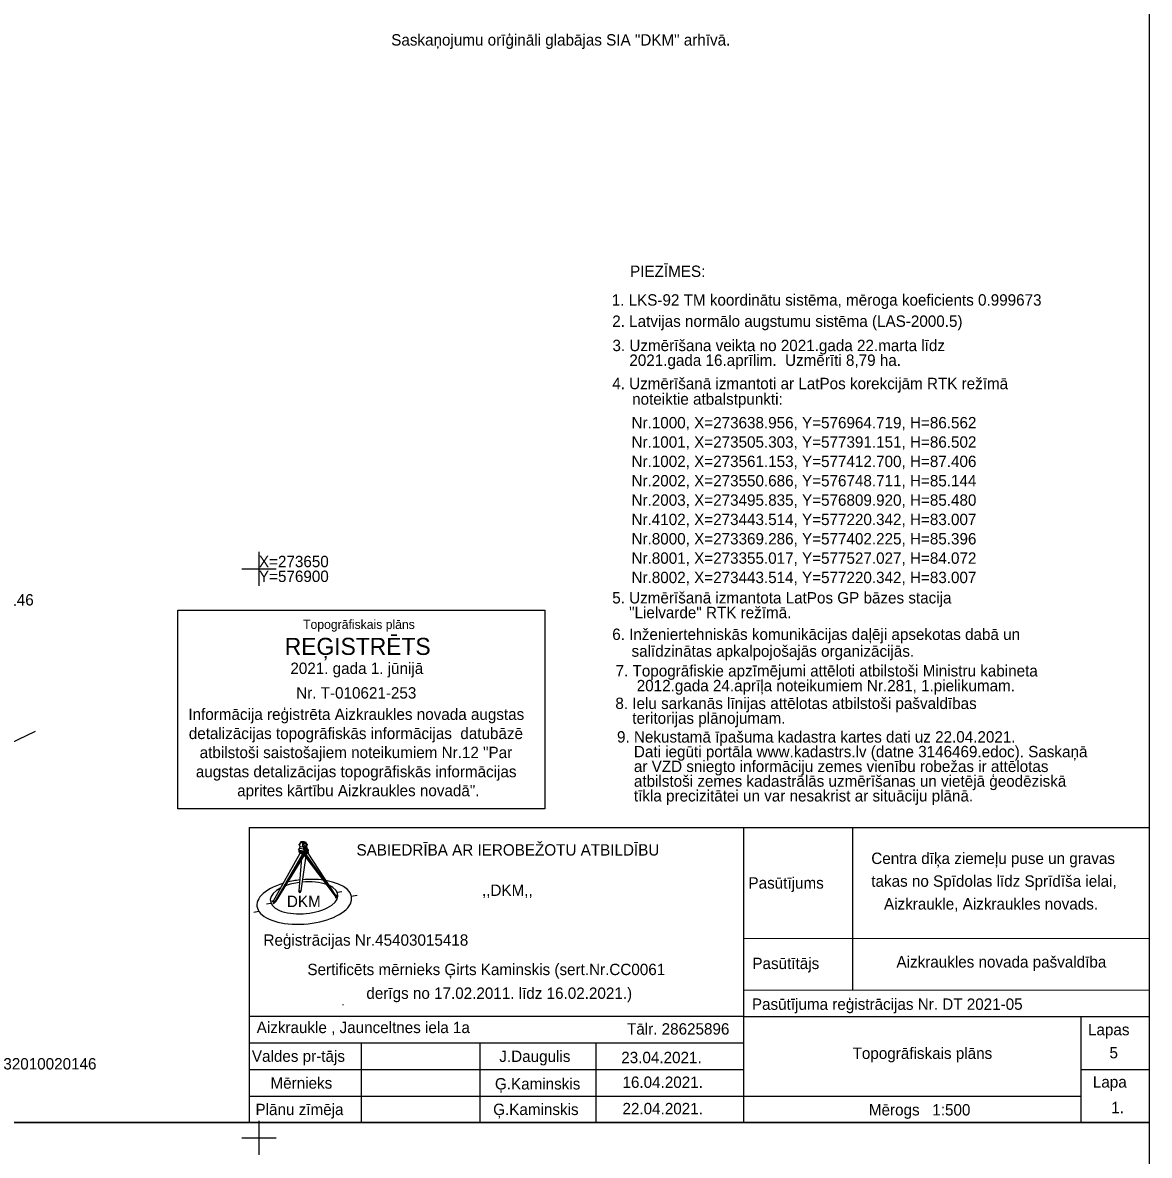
# Model space of a CAD drawing. Extents: x 576692 to 577659, y 273254 to 273799.
# Drawn here: x 576879.2 to 576978.2, y 273598.5 to 273698 of the extents above; entities that cross this region are included whole.
import ezdxf

# ---------------------------------------------------------------- set-up
doc = ezdxf.new("R2010")
doc.units = 0
for name, color, linetype in [('CELI_IELA_####_TKST_#', 7, 'Continuous'), ('CKOM_ELEM_####_####_#', 7, 'Continuous'), ('CKOM_ZEMJ_####_TKST_#', 7, 'Continuous'), ('GEOD_SITP_####_TKST_#', 7, 'Continuous'), ('Level 50', 7, 'Continuous'), ('RAMI_UZMR_####_####_#', 7, 'Continuous')]:
    doc.layers.add(name, color=color, linetype=linetype)

msp = doc.modelspace()

# ---------------------------------------------------------------- linework, layer by layer
at = {"layer": 'CKOM_ELEM_####_####_#'}
for p, q in [((576900, 273651.5), (576900, 273650)), ((576898.5, 273650), (576900, 273650)), ((576900, 273650), (576900, 273648.5)), ((576900, 273650), (576901.5, 273650)), ((576900, 273601.5), (576900, 273600)), ((576898.5, 273600), (576900, 273600)), ((576900, 273600), (576900, 273598.5)), ((576900, 273600), (576901.5, 273600))]:
    msp.add_line(p, q, dxfattribs=at)
at = {"layer": 'GEOD_SITP_####_TKST_#'}
msp.add_spline([(576907.362, 273611.722), (576907.388, 273611.702), (576907.385, 273611.698), (576907.362, 273611.722)], degree=3, dxfattribs=at)
at = {"layer": 'Level 50'}
msp.add_lwpolyline([(576852.738, 273621.958), (576869.063, 273630.326), (576880.368, 273635.749)], dxfattribs=at)
at = {"layer": 'RAMI_UZMR_####_####_#'}
for p, q in [((576899.15, 273627.264), (576978.221, 273627.266)), ((576899.15, 273627.264), (576899.15, 273601.35)), ((576942.579, 273627.265), (576942.579, 273601.35)), ((576952.143, 273627.265), (576952.143, 273612.963)), ((576903.582, 273625.71), (576903.545, 273625.711)), ((576903.598, 273625.821), (576903.546, 273625.823)), ((576903.607, 273625.884), (576903.576, 273625.663)), ((576903.576, 273625.663), (576903.623, 273625.597)), ((576903.658, 273625.946), (576903.607, 273625.884)), ((576903.607, 273625.458), (576903.623, 273625.597)), ((576903.623, 273625.597), (576903.895, 273625.567)), ((576903.658, 273625.946), (576903.667, 273626.032)), ((576903.658, 273625.946), (576903.876, 273625.924)), ((576903.667, 273626.032), (576903.981, 273626.044)), ((576903.667, 273626.032), (576903.872, 273626.013)), ((576903.825, 273625.858), (576903.816, 273625.65)), ((576903.816, 273625.65), (576903.895, 273625.567)), ((576903.876, 273625.924), (576903.825, 273625.858)), ((576903.872, 273626.013), (576904.085, 273626.03)), ((576903.872, 273626.013), (576903.876, 273625.924)), ((576903.895, 273625.567), (576903.903, 273625.412)), ((576903.956, 273625.9), (576904.065, 273625.915)), ((576903.956, 273625.9), (576903.96, 273625.514)), ((576904.188, 273625.854), (576903.956, 273625.859)), ((576903.96, 273625.546), (576904.153, 273625.534)), ((576904.153, 273625.534), (576903.96, 273625.514)), ((576904.184, 273625.631), (576903.961, 273625.648)), ((576903.981, 273626.044), (576904.085, 273626.03)), ((576904.065, 273625.915), (576904.077, 273625.857)), ((576904.085, 273626.03), (576904.106, 273625.942)), ((576904.106, 273625.942), (576904.147, 273625.908)), ((576904.129, 273625.634), (576904.153, 273625.534)), ((576904.147, 273625.908), (576904.16, 273625.856)), ((576904.183, 273625.609), (576904.195, 273625.632)), ((576904.183, 273625.609), (576904.218, 273625.459)), ((576901.29, 273620.833), (576903.627, 273625.014)), ((576901.454, 273620.813), (576903.892, 273624.982)), ((576901.498, 273620.808), (576904, 273624.986)), ((576903.489, 273625.302), (576903.607, 273625.458)), ((576903.489, 273625.302), (576903.992, 273625.194)), ((576903.513, 273625.21), (576903.516, 273625.186)), ((576903.732, 273624.581), (576903.516, 273621.703)), ((576903.546, 273625.214), (576903.521, 273625.292)), ((576903.588, 273625.093), (576903.588, 273625.046)), ((576903.607, 273625.458), (576903.903, 273625.412)), ((576904.126, 273624.786), (576903.68, 273621.718)), ((576903.888, 273625.129), (576903.891, 273625.108)), ((576904.218, 273625.459), (576903.903, 273625.412)), ((576903.992, 273625.194), (576903.903, 273625.412)), ((576903.971, 273625.131), (576903.979, 273625.195)), ((576903.974, 273625.032), (576903.973, 273625.095)), ((576903.987, 273624.986), (576906.717, 273621.243)), ((576903.992, 273625.194), (576904.362, 273625.312)), ((576904.047, 273625.112), (576904.045, 273625.134)), ((576904.061, 273624.988), (576906.736, 273621.245)), ((576904.362, 273625.312), (576904.218, 273625.459)), ((576904.32, 273625.1), (576904.32, 273625.053)), ((576904.333, 273625.234), (576904.342, 273625.305)), ((576904.335, 273625.134), (576904.335, 273625.194)), ((576904.366, 273625.204), (576904.365, 273625.231)), ((576903.474, 273621.698), (576903.716, 273621.72)), ((576903.474, 273621.698), (576903.519, 273621.666)), ((576903.519, 273621.666), (576903.524, 273621.608)), ((576903.524, 273621.608), (576903.556, 273621.599)), ((576903.556, 273621.599), (576903.577, 273621.522)), ((576903.577, 273621.522), (576903.61, 273621.597)), ((576903.61, 273621.597), (576903.648, 273621.602)), ((576903.648, 273621.602), (576903.67, 273621.674)), ((576903.716, 273621.72), (576903.67, 273621.674)), ((576906.886, 273621.585), (576907.287, 273621.651)), ((576900.657, 273620.567), (576901.04, 273620.63)), ((576901.268, 273620.834), (576901.14, 273620.796)), ((576901.14, 273620.796), (576901.427, 273620.762)), ((576901.238, 273620.783), (576901.224, 273620.69)), ((576901.224, 273620.69), (576901.274, 273620.663)), ((576901.268, 273620.834), (576901.52, 273620.804)), ((576901.274, 273620.663), (576901.273, 273620.555)), ((576901.273, 273620.555), (576901.361, 273620.663)), ((576901.273, 273620.555), (576901.328, 273620.654)), ((576901.328, 273620.654), (576901.403, 273620.675)), ((576901.403, 273620.675), (576901.462, 273620.763)), ((576901.403, 273620.675), (576901.424, 273620.762)), ((576901.427, 273620.762), (576901.52, 273620.804)), ((576901.427, 273620.762), (576901.486, 273620.765)), ((576901.486, 273620.765), (576901.52, 273620.804)), ((576906.707, 273621.321), (576906.795, 273621.323)), ((576906.717, 273621.244), (576906.723, 273621.223)), ((576906.723, 273621.223), (576906.84, 273621.23)), ((576906.84, 273621.23), (576906.723, 273621.199)), ((576906.723, 273621.199), (576906.723, 273621.223)), ((576906.723, 273621.199), (576906.742, 273621.072)), ((576906.742, 273621.072), (576906.758, 273621.157)), ((576906.758, 273621.157), (576906.805, 273621.217)), ((576906.795, 273621.323), (576906.84, 273621.23)), ((576908.113, 273621.237), (576908.617, 273621.319)), ((576899.54, 273619.836), (576899.991, 273619.91)), ((576978.205, 273617.521), (576942.58, 273617.498)), ((576978.208, 273612.98), (576942.583, 273612.957)), ((576942.579, 273610.66), (576899.15, 273610.66)), ((576942.579, 273610.66), (576978.221, 273610.661)), ((576972.19, 273610.661), (576972.189, 273601.35)), ((576942.579, 273608.32), (576899.15, 273608.32)), ((576908.996, 273601.35), (576908.996, 273608.32)), ((576919.424, 273601.35), (576919.424, 273608.32)), ((576929.625, 273601.35), (576929.625, 273608.32)), ((576942.579, 273605.977), (576899.15, 273605.977)), ((576972.189, 273606.011), (576978.221, 273606.011)), ((576972.189, 273603.633), (576899.15, 273603.633))]:
    msp.add_line(p, q, dxfattribs=at)
for points in [[(576691.609, 273601.352), (576978.221, 273601.352), (576978.221, 273798.568), (576691.609, 273798.568)], [(576892.889, 273646.38), (576925.106, 273646.38), (576925.106, 273628.929), (576892.889, 273628.929)], [(576903.546, 273625.823), (576903.574, 273625.822), (576903.567, 273625.819), (576903.56, 273625.81), (576903.554, 273625.798), (576903.551, 273625.787), (576903.549, 273625.765), (576903.551, 273625.746), (576903.556, 273625.726), (576903.562, 273625.716), (576903.567, 273625.712), (576903.571, 273625.71), (576903.545, 273625.711), (576903.542, 273625.711), (576903.536, 273625.715), (576903.53, 273625.722), (576903.525, 273625.732), (576903.522, 273625.745), (576903.52, 273625.763), (576903.521, 273625.778), (576903.523, 273625.794), (576903.53, 273625.81), (576903.535, 273625.818), (576903.539, 273625.821), (576903.543, 273625.823)], [(576903.956, 273625.9), (576904.065, 273625.915), (576904.077, 273625.857), (576903.956, 273625.859)], [(576903.959, 273625.648), (576904.129, 273625.634), (576904.153, 273625.534), (576903.96, 273625.546)], [(576903.892, 273624.982), (576904.059, 273624.986), (576901.498, 273620.808), (576901.454, 273620.813)], [(576903.658, 273625.181), (576903.71, 273625.182), (576903.918, 273625.142), (576903.913, 273625.141), (576903.905, 273625.139), (576903.898, 273625.137), (576903.893, 273625.135), (576903.889, 273625.132), (576903.888, 273625.13), (576903.888, 273625.129), (576903.891, 273625.111), (576903.573, 273625.173), (576903.588, 273625.173), (576903.606, 273625.174), (576903.623, 273625.175), (576903.638, 273625.177), (576903.653, 273625.179), (576903.657, 273625.181)], [(576903.893, 273624.981), (576904.061, 273624.988), (576906.736, 273621.245), (576906.717, 273621.243)], [(576903.959, 273625.391), (576904.207, 273625.433), (576904.287, 273625.345), (576904.012, 273625.274)], [(576904.193, 273625.194), (576904.228, 273625.195), (576904.244, 273625.192), (576904.264, 273625.191), (576904.293, 273625.191), (576904.314, 273625.192), (576904.047, 273625.116), (576904.045, 273625.134), (576904.043, 273625.136), (576904.039, 273625.139), (576904.03, 273625.142), (576904.022, 273625.143), (576904.016, 273625.144)], [(576691.609, 273404.136), (576978.221, 273404.136), (576978.221, 273601.352), (576691.609, 273601.352)]]:
    msp.add_lwpolyline(points, close=True, dxfattribs=at)
for points in [[(576903.546, 273625.214), (576903.971, 273625.131), (576904.333, 273625.234)], [(576903.548, 273625.115), (576903.548, 273625.175)], [(576903.548, 273625.115), (576903.974, 273625.032), (576904.335, 273625.134)], [(576903.573, 273625.173), (576903.891, 273625.111)], [(576903.71, 273625.182), (576903.658, 273625.181)], [(576904.047, 273625.116), (576904.314, 273625.192)], [(576904.228, 273625.195), (576904.193, 273625.194)], [(576904.301, 273625.031), (576906.718, 273621.304), (576906.736, 273621.245), (576906.717, 273621.243)]]:
    msp.add_lwpolyline(points, dxfattribs=at)
for centre, major_axis, ratio, start_param, end_param in [((576903.546, 273625.767), (-0.0008, -0.0561), 0.444945, 3.144906, 6.2865), ((576903.574, 273625.766), (-0.0008, -0.0561), 0.444945, 3.144906, 6.2865), ((576903.592, 273625.212), (-0.0782, -0.0021), 0.186439, 5.374545, 8.213856), ((576903.594, 273625.188), (-0.0782, -0.0021), 0.186439, 0.000035, 3.10013), ((576903.954, 273625.097), (0.366, 0.004), 0.174186, 2.957147, 4.739617), ((576903.954, 273625.05), (0.366, 0.004), 0.174186, 3.142972, 6.284564), ((576903.966, 273625.131), (-0.0782, -0.0021), 0.186439, 5.365889, 10.307701), ((576903.969, 273625.11), (-0.0782, -0.0021), 0.186439, 6.217123, 9.469554), ((576903.954, 273625.097), (0.366, 0.004), 0.174186, 4.784291, 6.646084), ((576904.29, 273625.205), (-0.0782, -0.0021), 0.186439, 0.236493, 2.899976), ((576904.287, 273625.228), (-0.0782, -0.0021), 0.186439, 1.26103, 4.065683), ((576903.986, 273620.747), (4.16, 0.36), 0.466587, 1.987923, 7.345139), ((576903.986, 273620.747), (4.16, 0.36), 0.466587, 1.626038, 1.902288), ((576903.966, 273621.096), (2.972, 0.257), 0.466587, 0.790526, 1.590014), ((576903.986, 273620.747), (4.16, 0.36), 0.466587, 1.107813, 1.569771), ((576903.966, 273621.096), (2.972, 0.257), 0.466587, 2.288119, 6.994459), ((576903.966, 273621.096), (2.972, 0.257), 0.466587, 1.663188, 2.136213)]:
    msp.add_ellipse(centre, major_axis=major_axis, ratio=ratio, start_param=start_param, end_param=end_param, dxfattribs=at)
msp.add_ellipse((576904.186, 273625.742), major_axis=(-0.002, -0.112), ratio=0.44493, dxfattribs=at)

# ---------------------------------------------------------------- texts
at = {"layer": 'CELI_IELA_####_TKST_#'}
for p in [(576872.034, 273646.78), (576877.546, 273606.012)]:
    msp.add_text('32010020146', height=1, dxfattribs=at).set_placement(p)
at = {"layer": 'CKOM_ZEMJ_####_TKST_#'}
for s, p in [('X=273650', (576900, 273650.15)), ('Y=576900', (576900, 273648.85))]:
    msp.add_text(s, height=1, dxfattribs=at).set_placement(p)
at = {"layer": 'RAMI_UZMR_####_####_#'}
for s, height, rotation, p in [('Saskaņojumu orīģināli glabājas SIA "DKM" arhīvā.', 1, 359.99984, (576911.621, 273695.987)), ('PIEZĪMES:', 1, 359.99984, (576932.603, 273675.653)), (' 1. LKS-92 TM koordinātu sistēma, mēroga koeficients 0.999673', 1, 359.99984, (576930.618, 273673.134)), ('2. Latvijas normālo augstumu sistēma (LAS-2000.5)', 1, 360, (576931.037, 273671.268)), ('3. Uzmērīšana veikta no 2021.gada 22.marta līdz ', 1, 359.99984, (576931.056, 273669.134)), ('    2021.gada 16.aprīlim.  Uzmērīti 8,79 ha.', 1, 359.99984, (576931.056, 273667.84)), ('4. Uzmērīšanā izmantoti ar LatPos korekcijām RTK režīmā', 1, 359.99984, (576931.037, 273665.79)), ('noteiktie atbalstpunkti:', 1, 359.99984, (576932.785, 273664.429)), ('Nr.1000, X=273638.956, Y=576964.719, H=86.562', 1, 359.99984, (576932.73, 273662.349)), ('Nr.1001, X=273505.303, Y=577391.151, H=86.502', 1, 359.99984, (576932.73, 273660.649)), ('Nr.1002, X=273561.153, Y=577412.700, H=87.406', 1, 359.99984, (576932.73, 273658.949)), ('Nr.2002, X=273550.686, Y=576748.711, H=85.144', 1, 359.99984, (576932.73, 273657.249)), ('Nr.2003, X=273495.835, Y=576809.920, H=85.480', 1, 359.99984, (576932.73, 273655.549)), ('Nr.4102, X=273443.514, Y=577220.342, H=83.007', 1, 359.99984, (576932.73, 273653.849)), ('Nr.8000, X=273369.286, Y=577402.225, H=85.396', 1, 359.99984, (576932.73, 273652.149)), ('Nr.8001, X=273355.017, Y=577527.027, H=84.072', 1, 359.99984, (576932.73, 273650.449)), ('Nr.8002, X=273443.514, Y=577220.342, H=83.007', 1, 359.99984, (576932.73, 273648.749)), ('5. Uzmērīšanā izmantota LatPos GP bāzes stacija ', 1, 359.99984, (576931.037, 273646.963)), ('    "Lielvarde" RTK režīmā.', 1, 359.99984, (576931.037, 273645.669)), ('Topogrāfiskais plāns', 0.8, 359.98642, (576903.881, 273644.725)), ('6. Inženiertehniskās komunikācijas daļēji apsekotas dabā un ', 1, 359.99984, (576931.037, 273643.755)), ('REĢISTRĒTS', 1.5, 359.98642, (576902.268, 273642.442)), ('    salīdzinātas apkalpojošajās organizācijās.', 1, 359.99984, (576931.246, 273642.278)), ('2021. gada 1. jūnijā', 1, 359.98642, (576902.761, 273640.766)), ('7. Topogrāfiskie apzīmējumi attēloti atbilstoši Ministru kabineta', 1, 359.99984, (576931.332, 273640.546)), ('Nr. T-010621-253', 1, 359.98642, (576903.271, 273638.607)), ('     2012.gada 24.aprīļa noteikumiem Nr.281, 1.pielikumam.', 1, 359.99984, (576931.332, 273639.246)), ('8. Ielu sarkanās līnijas attēlotas atbilstoši pašvaldības', 1, 359.99984, (576931.314, 273637.687)), ('Informācija reģistrēta Aizkraukles novada augstas ', 1, 0, (576893.799, 273636.73)), ('    teritorijas plānojumam.', 1, 359.99984, (576931.314, 273636.387)), ('detalizācijas topogrāfiskās informācijas  datubāzē ', 1, 0, (576893.838, 273635.047)), ('9. Nekustamā īpašuma kadastra kartes dati uz 22.04.2021. ', 1, 360, (576931.455, 273634.739)), ('    Dati iegūti portāla www.kadastrs.lv (datne 3146469.edoc). Saskaņā', 1, 360, (576931.455, 273633.445)), ('atbilstoši saistošajiem noteikumiem Nr.12 "Par ', 1, 0, (576894.796, 273633.374)), ('augstas detalizācijas topogrāfiskās informācijas ', 1, 0, (576894.458, 273631.691)), ('    ar VZD sniegto informāciju zemes vienību robežas ir attēlotas ', 1, 360, (576931.455, 273632.15)), ('    atbilstoši zemes kadastrālās uzmērīšanas un vietējā ģeodēziskā ', 1, 360, (576931.455, 273630.856)), ('aprites kārtību Aizkraukles novadā".', 1, 0, (576898.087, 273630.024)), ('    tīkla precizitātei un var nesakrist ar situāciju plānā.', 1, 360, (576931.455, 273629.562)), ('SABIEDRĪBA AR IEROBEŽOTU ATBILDĪBU', 1, 360, (576908.573, 273624.808)), ('Centra dīķa ziemeļu puse un gravas', 1, 359.99933, (576953.797, 273624.067)), ('Pasūtījums', 1, 359.99933, (576943.006, 273621.905)), ('takas no Spīdolas līdz Sprīdīša ielai, ', 1, 359.99933, (576953.797, 273622.067)), (' ,,DKM,,', 1, 360, (576919.224, 273621.264)), ('DKM', 1, 360, (576902.457, 273620.286)), ('   Aizkraukle, Aizkraukles novads.', 1, 359.99933, (576953.797, 273620.067)), ('Reģistrācijas Nr.45403015418', 1, 360, (576900.4, 273616.887)), ('Pasūtītājs', 1, 359.99933, (576943.349, 273614.835)), ('Aizkraukles novada pašvaldība', 1, 359.99933, (576956.006, 273614.97)), ('Sertificēts mērnieks Ģirts Kaminskis (sert.Nr.CC0061', 1, 360, (576904.258, 273614.304)), ('Pasūtījuma reģistrācijas Nr. DT 2021-05', 1, 359.99933, (576943.308, 273611.254)), ('Aizkraukle , Jaunceltnes iela 1a', 1, 360, (576899.802, 273609.209)), ('Tālr. 28625896', 1, 360, (576932.333, 273609.078)), ('Lapas', 1, 359.99933, (576972.831, 273609.016)), ('Valdes pr-tājs', 1, 360, (576899.381, 273606.685)), ('J.Daugulis', 1, 360, (576921.119, 273606.672)), ('Topogrāfiskais plāns', 1, 359.99933, (576952.152, 273606.941)), ('5', 1, 359.99933, (576974.722, 273606.993)), ('Mērnieks', 1, 360, (576901.015, 273604.325)), ('Ģ.Kaminskis', 1, 360, (576920.732, 273604.254)), ('Lapa', 1, 359.99933, (576973.259, 273604.419)), ('Plānu zīmēja', 1, 360, (576899.698, 273602.002)), ('Ģ.Kaminskis', 1, 360, (576920.577, 273602.008)), ('Mērogs   1:500', 1, 359.99933, (576953.582, 273601.972)), ('1.', 1, 359.99933, (576974.872, 273602.173))]:
    msp.add_text(s, height=height, rotation=rotation, dxfattribs=at).set_placement(p)
for s, p in [(' derīgs no 17.02.2011. līdz 16.02.2021.)', (576909.067, 273612.218)), ('23.04.2021.', (576931.831, 273606.566)), ('16.04.2021.', (576931.937, 273604.393)), ('22.04.2021.', (576931.937, 273602.075))]:
    msp.add_text(s, height=1, dxfattribs=at).set_placement(p)

doc.saveas('drawing.dxf')
